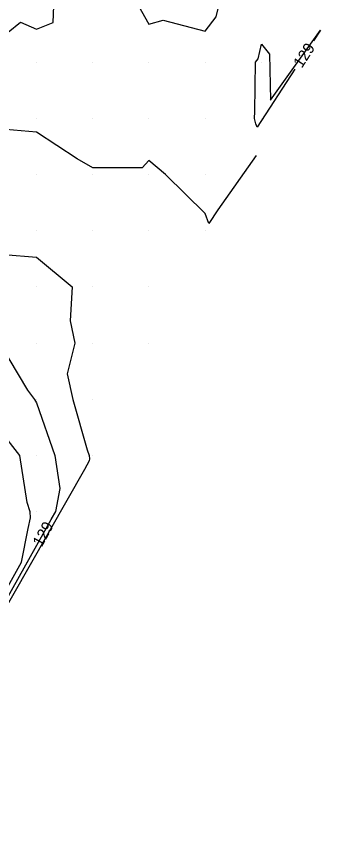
# Model space of a CAD drawing. Extents: x 2354170 to 2357230, y 866100 to 868290.
# Drawn here: x 2355466.4 to 2355520.5, y 866130.1 to 866278.1 of the extents above; entities that cross this region are included whole.
import ezdxf

# ---------------------------------------------------------------- set-up
doc = ezdxf.new("R2010")
doc.units = 0
for name, color, linetype in [('Default', 7, 'Continuous'), ('DTM Contours Minor', 7, 'Continuous'), ('DTM Contours Minor Text', 7, 'Continuous'), ('Exist DTM QL2 LIDAR Elevation Point', 7, 'Continuous')]:
    doc.layers.add(name, color=color, linetype=linetype)

msp = doc.modelspace()

# ---------------------------------------------------------------- linework, layer by layer
at = {"layer": 'Default'}
for points in [[(2355458.28, 866270.01), (2355467.12, 866277.15), (2355469.98, 866275.89), (2355472.93, 866277.05), (2355473.03, 866280)], [(2355488.1, 866280), (2355489.98, 866276.77), (2355492.52, 866277.46), (2355499.98, 866275.53), (2355501.93, 866278.05), (2355502.39, 866280)], [(2355509.37, 866270.61), (2355509.98, 866273.19), (2355511.43, 866271.45), (2355511.59, 866263.22), (2355520.46, 866275.72), (2355519.21, 866273.8)], [(2355515.93, 866268.77), (2355509.19, 866258.42), (2355508.98, 866259.01), (2355508.73, 866260), (2355508.78, 866261.2), (2355508.9, 866270), (2355509.37, 866270.61)], [(2355509.05, 866253.38), (2355502.23, 866243.75), (2355500.61, 866241.28), (2355499.98, 866243.1), (2355492.91, 866250), (2355489.98, 866252.48), (2355488.77, 866251.2), (2355479.98, 866251.2), (2355477.19, 866252.79), (2355469.98, 866257.56), (2355461.73, 866258.25)], [(2355464.22, 866235.76), (2355469.98, 866235.33), (2355476.34, 866230), (2355475.98, 866223.99), (2355476.81, 866220), (2355475.44, 866214.54), (2355476.41, 866210), (2355478.98, 866201), (2355479.33, 866200), (2355479.41, 866199.44), (2355479.34, 866199.04), (2355478.5, 866197.53), (2355440.02, 866130.1)], [(2355419.82, 866190.07), (2355419.98, 866190.4), (2355427.54, 866192.43), (2355428.43, 866200), (2355429.98, 866202.59), (2355434.78, 866205.2), (2355438.77, 866210), (2355438.76, 866211.22), (2355439.98, 866217.14), (2355440.41, 866219.57), (2355449.98, 866218.6), (2355451.21, 866218.77), (2355454.05, 866220), (2355456.67, 866223.3), (2355459.98, 866221.68), (2355463.34, 866220), (2355468.35, 866211.63), (2355469.59, 866210), (2355469.98, 866209.39), (2355473.26, 866200), (2355474.13, 866194.16), (2355473.34, 866190.04), (2355472.59, 866188.71)], [(2355450.76, 866151.31), (2355467.33, 866181.04), (2355468.5, 866187.04), (2355468.9, 866188.92), (2355468.86, 866190), (2355468.32, 866191.65), (2355466.99, 866200), (2355459.98, 866209)], [(2355469.67, 866183.47), (2355464.63, 866174.42), (2355444.86, 866139.77), (2355439.98, 866139.59), (2355437.81, 866140), (2355429.98, 866141.18), (2355426.02, 866143.96), (2355419.98, 866148.17), (2355417.75, 866150), (2355409.98, 866152.74), (2355403.88, 866160), (2355404.64, 866161.78)]]:
    msp.add_lwpolyline(points, dxfattribs=at)
at = {"layer": 'DTM Contours Minor'}
for points in [[(2355509.37, 866270.61), (2355509.98, 866273.19), (2355511.43, 866271.45), (2355511.59, 866263.22), (2355520.46, 866275.72), (2355519.21, 866273.8)], [(2355515.93, 866268.77), (2355509.19, 866258.42), (2355508.98, 866259.01), (2355508.73, 866260), (2355508.78, 866261.2), (2355508.9, 866270), (2355509.37, 866270.61)], [(2355463.34, 866220), (2355468.35, 866211.63), (2355469.59, 866210), (2355469.98, 866209.39), (2355473.26, 866200), (2355474.13, 866194.16), (2355473.34, 866190.04), (2355464.63, 866174.42)]]:
    msp.add_lwpolyline(points, dxfattribs=at)
at = {"layer": 'Exist DTM QL2 LIDAR Elevation Point'}
for p, q in [((2355469.98, 866270), (2355469.98, 866270)), ((2355479.98, 866270), (2355479.98, 866270)), ((2355489.98, 866270), (2355489.98, 866270)), ((2355499.98, 866270), (2355499.98, 866270)), ((2355509.98, 866270), (2355509.98, 866270)), ((2355469.98, 866260), (2355469.98, 866260)), ((2355479.98, 866260), (2355479.98, 866260)), ((2355489.98, 866260), (2355489.98, 866260)), ((2355499.98, 866260), (2355499.98, 866260)), ((2355509.98, 866260), (2355509.98, 866260)), ((2355469.98, 866250), (2355469.98, 866250)), ((2355479.98, 866250), (2355479.98, 866250)), ((2355489.98, 866250), (2355489.98, 866250)), ((2355499.98, 866250), (2355499.98, 866250)), ((2355469.98, 866240), (2355469.98, 866240)), ((2355479.98, 866240), (2355479.98, 866240)), ((2355489.98, 866240), (2355489.98, 866240)), ((2355499.98, 866240), (2355499.98, 866240)), ((2355469.98, 866230), (2355469.98, 866230)), ((2355479.98, 866230), (2355479.98, 866230)), ((2355489.98, 866230), (2355489.98, 866230)), ((2355469.98, 866220), (2355469.98, 866220)), ((2355479.98, 866220), (2355479.98, 866220)), ((2355489.98, 866220), (2355489.98, 866220)), ((2355469.98, 866210), (2355469.98, 866210)), ((2355479.98, 866210), (2355479.98, 866210)), ((2355469.98, 866200), (2355469.98, 866200)), ((2355479.98, 866200), (2355479.98, 866200)), ((2355469.98, 866190), (2355469.98, 866190))]:
    msp.add_line(p, q, dxfattribs=at)

# ---------------------------------------------------------------- texts
at = {"layer": 'Default'}
for rotation, p in [(56.9175, (2355517.16, 866268.83)), (60.8617, (2355470.9, 866183.61))]:
    msp.add_text('129', height=2, rotation=rotation, dxfattribs=at).set_placement(p)
at = {"layer": 'DTM Contours Minor Text'}
msp.add_text('129', height=2, rotation=56.9175, dxfattribs=at).set_placement((2355517.16, 866268.83))

doc.saveas('drawing.dxf')
